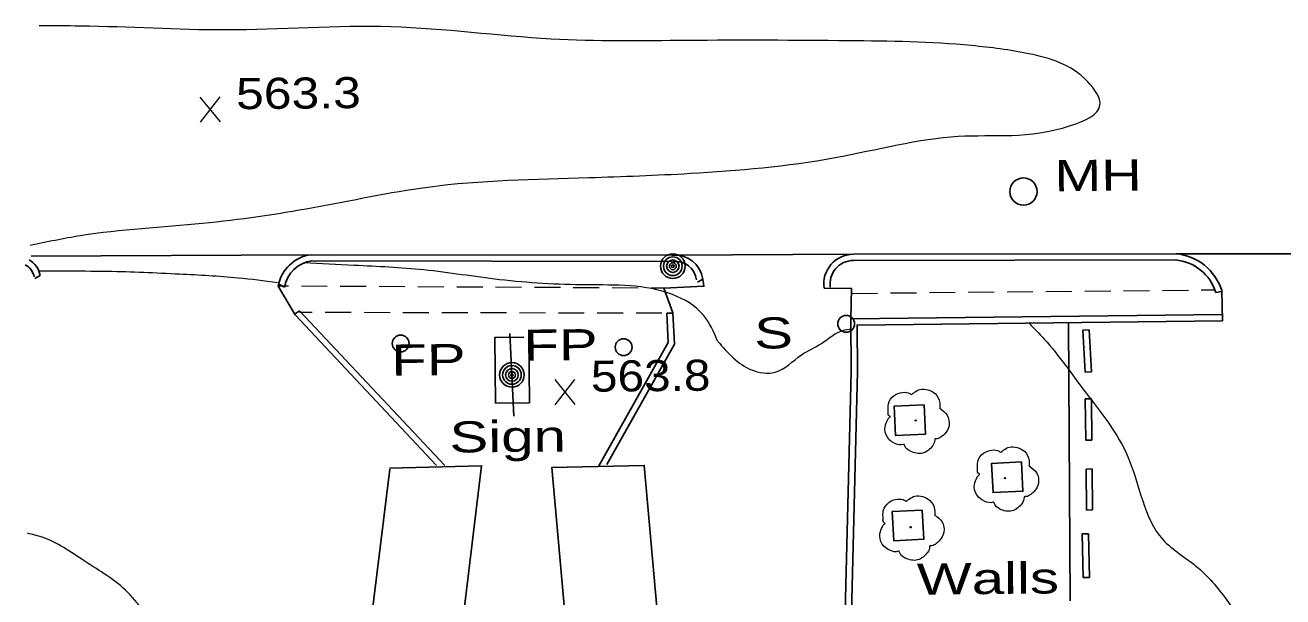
# Model space of a CAD drawing. Extents: x 2361708 to 2370558, y 6977955 to 6991887.
# Drawn here: x 2365798.6 to 2365992.9, y 6985826 to 6985914.2 of the extents above; entities that cross this region are included whole.
import ezdxf

# ---------------------------------------------------------------- set-up
doc = ezdxf.new("R2010")
doc.units = 0
doc.header["$LTSCALE"] = 1.9
for name, color, linetype, lineweight in [('11', 7, 'Continuous', 25), ('13', 7, 'Continuous', 13), ('18', 7, 'Continuous', 25), ('2', 7, 'Continuous', 25), ('20', 7, 'Continuous', 25), ('21', 7, 'Continuous', 25), ('29', 7, 'Continuous', 13), ('31', 7, 'Continuous', 13), ('35', 7, 'Continuous', 13)]:
    doc.layers.add(name, color=color, linetype=linetype, lineweight=lineweight)

msp = doc.modelspace()

# ---------------------------------------------------------------- linework, layer by layer
at = {"layer": '11'}
msp.add_lwpolyline([(2365854.939, 6985845.69), (2365847.505, 6985785.206), (2365846.608, 6985730.235), (2365851.799, 6985724.914), (2365894.383, 6985724.629), (2365899.394, 6985729.847), (2365899.919, 6985782.875), (2365894.236, 6985846.274), (2365879.968, 6985845.938), (2365885.551, 6985783.678), (2365861.624, 6985784.33), (2365869.115, 6985846.204), (2365854.877, 6985845.869)], dxfattribs=at)
at = {"layer": '13'}
for p, q in [((2365839.29, 6985873.942), (2365837.72, 6985873.947)), ((2365845.29, 6985873.909), (2365841.29, 6985873.93)), ((2365851.291, 6985873.876), (2365847.29, 6985873.898)), ((2365857.291, 6985873.843), (2365853.291, 6985873.865)), ((2365863.292, 6985873.81), (2365859.292, 6985873.832)), ((2365869.293, 6985873.777), (2365865.292, 6985873.799)), ((2365875.293, 6985873.744), (2365871.293, 6985873.766)), ((2365881.294, 6985873.712), (2365877.293, 6985873.734)), ((2365887.294, 6985873.678), (2365883.294, 6985873.7)), ((2365893.295, 6985873.646), (2365889.295, 6985873.668)), ((2365897.296, 6985873.624), (2365895.295, 6985873.635)), ((2365982.292, 6985873.323), (2365980.292, 6985873.304)), ((2365930.295, 6985872.828), (2365926.425, 6985872.781)), ((2365936.294, 6985872.885), (2365932.294, 6985872.847)), ((2365942.294, 6985872.942), (2365938.294, 6985872.904)), ((2365948.294, 6985872.999), (2365944.294, 6985872.961)), ((2365954.293, 6985873.056), (2365950.294, 6985873.018)), ((2365960.293, 6985873.114), (2365956.293, 6985873.075)), ((2365966.293, 6985873.171), (2365962.293, 6985873.133)), ((2365972.293, 6985873.228), (2365968.293, 6985873.19)), ((2365978.292, 6985873.285), (2365974.293, 6985873.247)), ((2365840.978, 6985869.908), (2365842.978, 6985869.907)), ((2365844.978, 6985869.906), (2365848.978, 6985869.904)), ((2365850.979, 6985869.903), (2365854.979, 6985869.891)), ((2365856.979, 6985869.89), (2365860.979, 6985869.878)), ((2365862.979, 6985869.877), (2365866.98, 6985869.875)), ((2365868.98, 6985869.874), (2365872.98, 6985869.862)), ((2365874.98, 6985869.861), (2365878.98, 6985869.849)), ((2365880.981, 6985869.848), (2365884.981, 6985869.836)), ((2365886.981, 6985869.836), (2365890.981, 6985869.834)), ((2365892.981, 6985869.833), (2365896.982, 6985869.821))]:
    msp.add_line(p, q, dxfattribs=at)
at = {"layer": '18'}
msp.add_lwpolyline([(2365876.396, 6985866.094), (2365876.513, 6985855.945), (2365871.293, 6985855.886), (2365871.177, 6985866.035), (2365875.656, 6985866.087)], dxfattribs=at)
for points in [[(2365937.469, 6985855.616), (2365932.841, 6985855.391), (2365933.064, 6985850.883), (2365937.691, 6985851.107)], [(2365952.523, 6985846.799), (2365947.896, 6985846.574), (2365948.118, 6985842.066), (2365952.747, 6985842.29)], [(2365937.193, 6985839.372), (2365932.565, 6985839.148), (2365932.788, 6985834.64), (2365937.416, 6985834.864)]]:
    msp.add_lwpolyline(points, close=True, dxfattribs=at)
at = {"layer": '2'}
for p, q in [((2365842.803, 6985878.805), (2365799.563, 6985878.564)), ((2365898.547, 6985878.706), (2365842.803, 6985878.805)), ((2365898.546, 6985877.746), (2365842.803, 6985877.845)), ((2365926.527, 6985878.863), (2365898.547, 6985878.706)), ((2365976.398, 6985877.987), (2365926.526, 6985877.903)), ((2365976.398, 6985878.947), (2365926.527, 6985878.863)), ((2366017.25, 6985878.936), (2365976.398, 6985878.947)), ((2365800.962, 6985875.567), (2365800.096, 6985875.149)), ((2365837.72, 6985873.947), (2365840.312, 6985869.502)), ((2365838.661, 6985873.776), (2365837.827, 6985874.248)), ((2365903.292, 6985875.041), (2365902.447, 6985874.583)), ((2365982.526, 6985872.985), (2365983.474, 6985873.134)), ((2365983.568, 6985868.585), (2365983.443, 6985873.274)), ((2365841.016, 6985870.158), (2365840.211, 6985869.631)), ((2365840.312, 6985869.502), (2365862.144, 6985846.248)), ((2365841.016, 6985870.158), (2365863.444, 6985846.27)), ((2365897.712, 6985869.768), (2365898.672, 6985869.777)), ((2365960.058, 6985825.349), (2365959.77, 6985868.228)), ((2365962.95, 6985867.199), (2365961.99, 6985867.15)), ((2365962.352, 6985860.643), (2365961.99, 6985867.15)), ((2365963.311, 6985860.692), (2365962.95, 6985867.199)), ((2365963.311, 6985860.692), (2365962.352, 6985860.643)), ((2365963.331, 6985856.552), (2365962.371, 6985856.543)), ((2365962.432, 6985850.173), (2365962.371, 6985856.543)), ((2365963.392, 6985850.182), (2365963.331, 6985856.552)), ((2365963.392, 6985850.182), (2365962.432, 6985850.173)), ((2365963.444, 6985845.722), (2365962.484, 6985845.713)), ((2365962.544, 6985839.383), (2365962.484, 6985845.713)), ((2365963.504, 6985839.392), (2365963.444, 6985845.722)), ((2365963.504, 6985839.392), (2365962.544, 6985839.383)), ((2365962.859, 6985835.706), (2365961.9, 6985835.687)), ((2365962.063, 6985828.968), (2365961.9, 6985835.687)), ((2365963.023, 6985828.987), (2365962.859, 6985835.706)), ((2365963.023, 6985828.987), (2365962.063, 6985828.968))]:
    msp.add_line(p, q, dxfattribs=at)
for points in [[(2365898.672, 6985869.817), (2365897.296, 6985873.624), (2365903.453, 6985873.932), (2365903.292, 6985875.041)], [(2365922.026, 6985873.639), (2365926.268, 6985873.57), (2365926.162, 6985868.879)], [(2365887.177, 6985846.086), (2365897.955, 6985865.24), (2365897.712, 6985869.768)], [(2365888.464, 6985846.419), (2365898.927, 6985865.009), (2365898.672, 6985869.817)], [(2365983.559, 6985869.545), (2365926.162, 6985868.879), (2365926.21, 6985860.739)], [(2365983.568, 6985868.585), (2365927.131, 6985867.928), (2365927.17, 6985860.748)], [(2366037.005, 6985850.253), (2366034.403, 6985777.935), (2366032.725, 6985703.175), (2365922.318, 6985704.284), (2365926.209, 6985860.769)], [(2366036.044, 6985850.284), (2366033.443, 6985777.965), (2366031.785, 6985704.146), (2365923.299, 6985705.233), (2365927.17, 6985860.748)]]:
    msp.add_lwpolyline(points, dxfattribs=at)
for centre, radius, start, end in [((2365797.297, 6985874.814), 2.782, 11.60821, 61.52309), ((2365797.297, 6985874.814), 3.742, 11.60821, 59.01053), ((2365843.565, 6985872.92), 5.934, 97.37029, 170.0382), ((2365843.565, 6985872.92), 4.974, 97.37029, 170.0382), ((2365899.041, 6985874.441), 4.294, 8.03177, 96.60179), ((2365899.041, 6985874.441), 3.334, 8.03177, 96.60179), ((2365926.55, 6985874.292), 4.571, 90.29467, 188.20522), ((2365926.55, 6985874.292), 3.611, 90.29467, 188.20522), ((2365975.641, 6985870.796), 7.226, 17.62209, 84.68837), ((2365975.641, 6985870.796), 8.186, 17.62209, 84.68837)]:
    msp.add_arc(centre, radius, start, end, dxfattribs=at)
at = {"layer": '20'}
for centre, radius in [((2365952.816, 6985888.543), 2.1), ((2365898.663, 6985877.027), 1.9), ((2365898.663, 6985877.027), 1.442), ((2365898.663, 6985877.027), 0.973), ((2365898.663, 6985877.027), 0.539), ((2365898.663, 6985877.027), 0.192), ((2365856.625, 6985865.096), 1.3), ((2365891.062, 6985864.524), 1.3)]:
    msp.add_circle(centre, radius, dxfattribs=at)
at = {"layer": '21'}
msp.add_line((2365874.113, 6985853.863), (2365873.511, 6985866.617), dxfattribs=at)
for centre, radius in [((2365925.429, 6985868.131), 1.3), ((2365873.812, 6985860.24), 1.9), ((2365873.812, 6985860.24), 1.442), ((2365873.812, 6985860.24), 0.973), ((2365873.812, 6985860.24), 0.539), ((2365873.812, 6985860.24), 0.192)]:
    msp.add_circle(centre, radius, dxfattribs=at)
at = {"layer": '29'}
for centre in [(2365936.182, 6985853.203), (2365949.987, 6985844.294), (2365935.389, 6985836.715)]:
    msp.add_circle(centre, 0.1, dxfattribs=at)
for points in [[(2365932.216, 6985853.776), (2365932.236, 6985853.786), (2365932.155, 6985853.855), (2365931.919, 6985854.483), (2365931.957, 6985855.763), (2365932.845, 6985857.061), (2365934.15, 6985857.544), (2365935.272, 6985857.355), (2365935.503, 6985857.227), (2365935.573, 6985857.227), (2365935.623, 6985857.268), (2365935.97, 6985857.561), (2365936.836, 6985858.01), (2365938.047, 6985857.941), (2365939.163, 6985857.352), (2365939.896, 6985855.929), (2365939.904, 6985855.069)], [(2365939.894, 6985855.089), (2365941.034, 6985854.029), (2365941.319, 6985852.442), (2365940.612, 6985851.115), (2365939.957, 6985850.569), (2365939.289, 6985850.352), (2365939.139, 6985850.341), (2365939.12, 6985850.231), (2365938.799, 6985849.328), (2365937.259, 6985848.163), (2365935.367, 6985848.445), (2365934.468, 6985849.387), (2365934.397, 6985849.516), (2365934.277, 6985849.495), (2365933.066, 6985849.613), (2365931.796, 6985850.611), (2365931.451, 6985852.248), (2365931.821, 6985853.272), (2365932.147, 6985853.715), (2365932.216, 6985853.766)], [(2365946.022, 6985844.866), (2365946.042, 6985844.876), (2365945.961, 6985844.946), (2365945.725, 6985845.574), (2365945.763, 6985846.854), (2365946.65, 6985848.153), (2365947.956, 6985848.635), (2365949.078, 6985848.446), (2365949.309, 6985848.318), (2365949.379, 6985848.319), (2365949.428, 6985848.359), (2365949.776, 6985848.652), (2365950.641, 6985849.1), (2365951.852, 6985849.032), (2365952.968, 6985848.443), (2365953.702, 6985847.02), (2365953.71, 6985846.16)], [(2365953.7, 6985846.18), (2365954.84, 6985845.12), (2365955.125, 6985843.533), (2365954.417, 6985842.206), (2365953.762, 6985841.66), (2365953.094, 6985841.444), (2365952.945, 6985841.432), (2365952.926, 6985841.322), (2365952.604, 6985840.419), (2365951.065, 6985839.254), (2365949.172, 6985839.536), (2365948.273, 6985840.478), (2365948.202, 6985840.607), (2365948.082, 6985840.586), (2365946.871, 6985840.704), (2365945.602, 6985841.702), (2365945.256, 6985843.339), (2365945.626, 6985844.362), (2365945.952, 6985844.805), (2365946.022, 6985844.856)], [(2365931.423, 6985837.287), (2365931.443, 6985837.297), (2365931.362, 6985837.367), (2365931.126, 6985837.994), (2365931.164, 6985839.275), (2365932.052, 6985840.573), (2365933.357, 6985841.056), (2365934.479, 6985840.866), (2365934.71, 6985840.739), (2365934.78, 6985840.739), (2365934.83, 6985840.78), (2365935.177, 6985841.073), (2365936.043, 6985841.521), (2365937.253, 6985841.453), (2365938.369, 6985840.863), (2365939.103, 6985839.44), (2365939.111, 6985838.58)], [(2365939.101, 6985838.6), (2365940.241, 6985837.541), (2365940.526, 6985835.953), (2365939.819, 6985834.627), (2365939.164, 6985834.08), (2365938.496, 6985833.864), (2365938.346, 6985833.853), (2365938.327, 6985833.743), (2365938.005, 6985832.84), (2365936.466, 6985831.675), (2365934.574, 6985831.957), (2365933.675, 6985832.898), (2365933.604, 6985833.028), (2365933.484, 6985833.006), (2365932.273, 6985833.125), (2365931.003, 6985834.123), (2365930.657, 6985835.76), (2365931.028, 6985836.783), (2365931.354, 6985837.226), (2365931.423, 6985837.277)]]:
    msp.add_spline(points, degree=3, dxfattribs=at)
at = {"layer": '31'}
for p, q in [((2365828.778, 6985899.293), (2365825.661, 6985903.143)), ((2365825.698, 6985899.264), (2365828.741, 6985903.173)), ((2365883.586, 6985855.673), (2365880.469, 6985859.523)), ((2365880.506, 6985855.643), (2365883.549, 6985859.552))]:
    msp.add_line(p, q, dxfattribs=at)
at = {"layer": '35'}
for points in [[(2365799.377, 6985880.272), (2365807.183, 6985881.767), (2365826.037, 6985883.666), (2365843.094, 6985886.079), (2365860.815, 6985889.248), (2365885.682, 6985890.704), (2365901.317, 6985891.363), (2365923.735, 6985893.797), (2365942.744, 6985897.088), (2365960.1, 6985898.723), (2365964.64, 6985901.886), (2365962.755, 6985905.509), (2365953.634, 6985909.822), (2365944.811, 6985911.078), (2365925.793, 6985911.827), (2365900.871, 6985911.87), (2365879.858, 6985912.09), (2365855.149, 6985913.975), (2365829.603, 6985913.502), (2365807.165, 6985914.098), (2365800.806, 6985914.128)], [(2365905.614, 6985865.403), (2365903.375, 6985869.482), (2365898.625, 6985872.647), (2365885.32, 6985874.14), (2365871.902, 6985874.943), (2365860.197, 6985876.451), (2365849.459, 6985877.139), (2365841.665, 6985877.525)], [(2365837.584, 6985874.466), (2365831.507, 6985875.198), (2365822.471, 6985875.782), (2365811.377, 6985876.206), (2365804.416, 6985876.24), (2365800.746, 6985876.265)], [(2365953.74, 6985868.171), (2365956.033, 6985865.753), (2365962.341, 6985857.642), (2365968.998, 6985847.495), (2365974.338, 6985834.835), (2365979.81, 6985830.447), (2365984.482, 6985825.101), (2365990.023, 6985817.584), (2365996.393, 6985809.224), (2365999.031, 6985801.019), (2366002.658, 6985796.133), (2366007.552, 6985800.01), (2366011.983, 6985804.052), (2366021.335, 6985814.452), (2366025.495, 6985827.092), (2366031.472, 6985829.489), (2366033.022, 6985830.554), (2366033.63, 6985834.96), (2366035.454, 6985837.757)], [(2365905.614, 6985865.403), (2365910.816, 6985861.032), (2365914.46, 6985860.677), (2365918.534, 6985863.336), (2365921.618, 6985865.105), (2365924.949, 6985867.117), (2365926.196, 6985867.349)], [(2365822.427, 6985810.028), (2365819.228, 6985819.378), (2365814.478, 6985826.673), (2365807.752, 6985831.53), (2365801.227, 6985835.198), (2365798.981, 6985835.796)]]:
    msp.add_spline(points, degree=3, dxfattribs=at)

# ---------------------------------------------------------------- texts
at = {"layer": '18', "width": 1.4}
msp.add_text('Walls', height=4.8, rotation=0.545, dxfattribs=at).set_placement((2365936.368, 6985826.304))
at = {"layer": '20'}
for s, width, p in [('  MH', 1.35, (2365952.816, 6985888.543)), ('  FP', 1.4, (2365870.601, 6985862.379)), ('  FP', 1.4, (2365850.202, 6985860.075)), ('Sign', 1.4, (2365864.185, 6985848.247))]:
    msp.add_text(s, height=4.8, rotation=0.545, dxfattribs=dict(at, width=width)).set_placement(p)
at = {"layer": '21', "width": 1.4}
msp.add_text('  S', height=4.8, rotation=0.545, dxfattribs=at).set_placement((2365906.255, 6985864.249))
at = {"layer": '31'}
for s, width, p in [('563.3', 1.2, (2365831.219, 6985901.256)), ('563.8', 1.15, (2365886.027, 6985857.636))]:
    msp.add_text(s, height=4.8, rotation=0.545, dxfattribs=dict(at, width=width)).set_placement(p)

doc.saveas('drawing.dxf')
